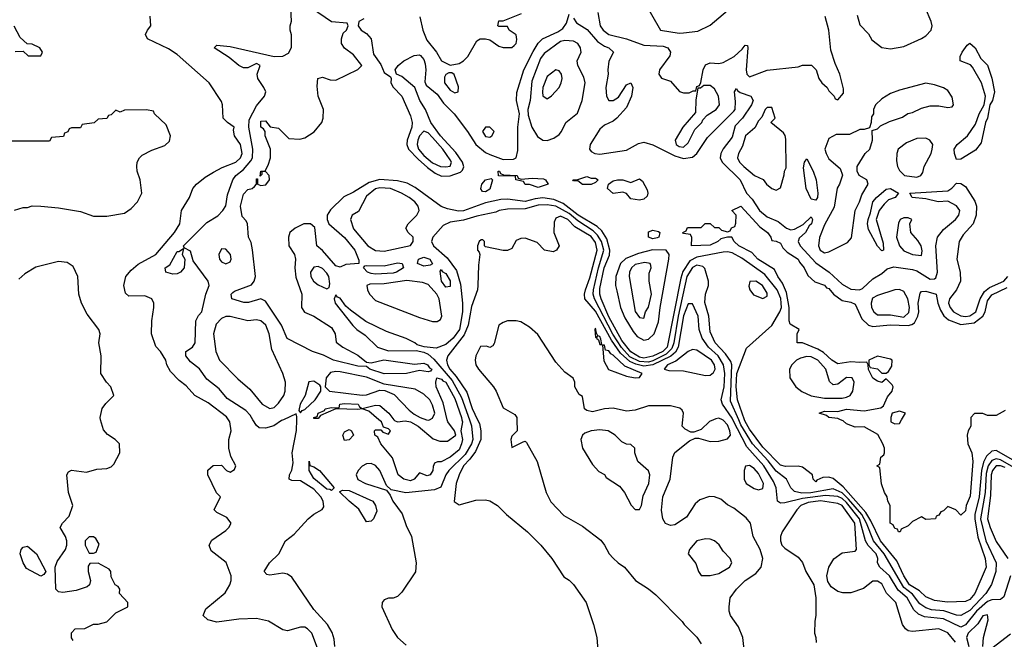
# Model space of a CAD drawing. Header units: inches. Extents: x 2380053 to 2584298, y 380219 to 546618.
# Tile 484 of 656: x 2483054 to 2487527, y 479002 to 481818. Entities that reach past the tile are written whole.
import ezdxf

# ---------------------------------------------------------------- set-up
doc = ezdxf.new("R2010")
doc.units = ezdxf.units.IN
doc.header["$MEASUREMENT"] = 0
doc.layers.add('C4487', color=7, linetype='Continuous')
doc.layers.add('C4488', color=7, linetype='Continuous')

msp = doc.modelspace()

# ---------------------------------------------------------------- linework, layer by layer
at = {"layer": 'C4487', "color": 2}
for points, elevation in [([(2483296.4, 478996.4), (2483289.1, 479009.1), (2483288.7, 479031.3), (2483306, 479050), (2483350, 479052), (2483388.9, 479071.1), (2483410, 479071.3), (2483450, 479082), (2483490, 479122), (2483546, 479150), (2483546, 479170), (2483508, 479210), (2483508.7, 479230), (2483502, 479242), (2483488, 479250), (2483470, 479286), (2483468, 479310), (2483460.4, 479320.4), (2483410, 479348), (2483372.7, 479347.3), (2483365.4, 479334.6), (2483364.7, 479310), (2483376, 479270), (2483370.7, 479249.3), (2483359.8, 479240.2), (2483310, 479224), (2483250, 479215.3), (2483230, 479218), (2483218, 479230), (2483215.3, 479330), (2483224.7, 479355.3), (2483262, 479410), (2483268.7, 479430), (2483268.7, 479450), (2483262, 479470), (2483238, 479510), (2483248, 479530), (2483278, 479562), (2483295.3, 479610), (2483275.3, 479670), (2483268.7, 479750), (2483276.4, 479763.6), (2483288.9, 479771.1), (2483358, 479762), (2483404.7, 479775.3), (2483450, 479778), (2483470, 479786), (2483482, 479798), (2483508.7, 479850), (2483508, 479890), (2483488, 479910), (2483453.2, 479933.2), (2483434, 479954), (2483421.7, 480000)], 38), ([(2484411.8, 478950), (2484381.2, 479030), (2484362, 479050), (2484350, 479057.2), (2484330, 479057.2), (2484270, 479041.2), (2484250, 479045.2), (2484184.7, 479084.7), (2484130, 479097.2), (2484050, 479094), (2483950, 479080.7), (2483908.7, 479090), (2483888, 479110), (2483899.3, 479140.7), (2483986.8, 479213.2), (2484009.2, 479250), (2484015.1, 479270), (2484014.5, 479290), (2483991.8, 479351.8), (2483923.7, 479403.7), (2483914, 479430), (2483926.8, 479453.2), (2483990, 479496), (2484004, 479510), (2484014, 479530), (2483995.5, 479555.5), (2483950, 479578), (2483938, 479590), (2483966, 479650), (2483948.4, 479668.4), (2483908.7, 479750), (2483909.1, 479770.9), (2483932.7, 479792.7), (2483970, 479794), (2483994, 479770), (2484010, 479762), (2484030, 479774), (2484035.3, 479790), (2484013.6, 479833.6), (2484004, 479870), (2484004, 479910), (2484014, 479950), (2484009.2, 479990), (2484002.1, 480000)], 34), ([(2484252.2, 480000), (2484243.8, 479996.2), (2484208.1, 479971.9), (2484170, 479960.9), (2484142.5, 479962.5), (2484130, 479973.2), (2484113.2, 480000)], 30), ([(2484486, 478970), (2484482.9, 479002.9), (2484473.6, 479033.6), (2484452.3, 479070), (2484390, 479138.4), (2484290, 479284.5), (2484270, 479298.7), (2484250, 479303), (2484190, 479293.2), (2484177.2, 479297.2), (2484164, 479310), (2484189.3, 479350), (2484231.6, 479390), (2484261.2, 479450), (2484300.5, 479479.5), (2484365.1, 479550), (2484390, 479570.3), (2484428.1, 479591.9), (2484435.8, 479604.2), (2484432.2, 479630), (2484421.4, 479650), (2484390, 479684.8), (2484330, 479722), (2484290, 479724), (2484278, 479730), (2484279.3, 479750), (2484290, 479771.3), (2484296.2, 479803.8), (2484291.9, 479850), (2484311.1, 479951.1), (2484313, 480000)], 30), ([(2485097.4, 480000), (2485107.1, 479972.9), (2485113.1, 479910), (2485107, 479890), (2485077.6, 479842.4), (2485004.2, 479770), (2484990.2, 479750), (2484966.5, 479693.5), (2484939, 479681), (2484808.2, 479668.2), (2484742, 479682), (2484720.9, 479700.9), (2484690, 479769), (2484670, 479792.7), (2484650, 479801.2), (2484630, 479799), (2484610, 479788.7), (2484591.3, 479770), (2484582.8, 479750), (2484590, 479728.2), (2484624.7, 479710), (2484719.8, 479679.8), (2484737.5, 479657.5), (2484748.5, 479630), (2484792, 479572), (2484810, 479519.1), (2484834, 479470), (2484854.9, 479350), (2484851.3, 479308.7), (2484790, 479217), (2484770, 479196.2), (2484750, 479189.6), (2484730, 479189.5), (2484710, 479180.9), (2484700.5, 479170), (2484698.4, 479150), (2484746.7, 479046.7), (2484770, 479010.6), (2484810, 478974.9)], 30), ([(2485063.1, 480000), (2485065.3, 479990), (2485057.3, 479950), (2485066, 479910), (2485060.7, 479890), (2485050, 479863.7), (2485010, 479829.7), (2484968.7, 479808.7), (2484951.3, 479808.7), (2484938, 479802), (2484932, 479788), (2484931.3, 479770), (2484918, 479750), (2484905.2, 479745.2), (2484870, 479758), (2484846, 479730), (2484830, 479722), (2484799, 479730), (2484773.2, 479750), (2484746.8, 479826.8), (2484694, 479890), (2484680.4, 479920.4), (2484668, 479930), (2484666, 479950), (2484670, 479954), (2484694, 479954), (2484703.6, 479943.6), (2484730, 479934), (2484738, 479950), (2484730, 479958), (2484706, 479966), (2484698, 479990), (2484686.1, 480000)], 26), ([(2484753.1, 480000), (2484756, 479996), (2484770, 479991), (2484805.1, 479994.9), (2484830, 479990.2), (2484863.8, 479970), (2484932.5, 479912.5), (2484963.1, 479903.1), (2484996.9, 479903.1), (2485035.3, 479930), (2485029.2, 479950), (2484998.4, 479990), (2484996, 480000)], 26), ([(2484902.4, 480000), (2484910, 479997.4), (2484915.7, 480000)], 30), ([(2485134.2, 480000), (2485142.6, 479982.6), (2485149.1, 479950), (2485148.1, 479910), (2485124.2, 479855.8), (2485099.6, 479820.4), (2485070.5, 479790), (2485050.8, 479750), (2485037.3, 479710), (2485027.7, 479627.7), (2485050, 479614), (2485125.6, 479634.4), (2485170, 479636), (2485190, 479631.3), (2485224.7, 479610), (2485264.7, 479570), (2485361, 479490), (2485421, 479430), (2485471, 479370), (2485525.4, 479285.4), (2485550, 479271.3), (2485570, 479251.3), (2485626.8, 479170), (2485661, 479070), (2485676, 479010), (2485682, 478930)], 34), ([(2485312.3, 480000), (2485314, 479950), (2485290, 479926), (2485284.7, 479910), (2485290, 479874), (2485340.4, 479899.6), (2485350, 479902), (2485356.9, 479896.9), (2485404.7, 479810), (2485446, 479670), (2485467.5, 479627.5), (2485525.5, 479565.5), (2485610, 479516), (2485693.2, 479453.2), (2485711, 479430), (2485731.3, 479390), (2485750, 479371.3), (2485772, 479350), (2485802, 479330), (2485852, 479270), (2485910, 479232), (2485943.6, 479203.6), (2486063.6, 479083.6), (2486072, 479070), (2486130, 479012), (2486150, 478982)], 38), ([(2486347.6, 478930), (2486338.7, 479010), (2486318.8, 479058.8), (2486282.9, 479110), (2486276.2, 479130), (2486276.2, 479150), (2486282, 479190), (2486310, 479230.8), (2486349.2, 479270), (2486398, 479302), (2486422.7, 479330), (2486429.4, 479370), (2486418, 479410), (2486386.6, 479470), (2486373.2, 479530), (2486354.8, 479554.8), (2486298.6, 479598.6), (2486270, 479614), (2486238.7, 479638.7), (2486210, 479649.5), (2486188.3, 479651.7), (2486144.1, 479635.9), (2486122.8, 479617.2), (2486083.4, 479556.6), (2486030, 479522.7), (2486010, 479519.3), (2485987.8, 479527.8), (2485976, 479550), (2485969.6, 479589.6), (2485976.2, 479650), (2486009.5, 479730), (2486020.9, 479830), (2486030, 479851.3), (2486096.5, 479903.5), (2486123.1, 479916.9), (2486136.9, 479916.9), (2486190, 479900.7), (2486230, 479903), (2486270, 479913.4), (2486282.9, 479930), (2486280.5, 479950), (2486270, 479976.2), (2486250, 479998.4), (2486246.2, 480000)], 38), ([(2486206.4, 480000), (2486188, 479992), (2486150, 479955.3), (2486116.9, 479943.1), (2486103.1, 479943.1), (2486076.5, 479956.5), (2486064, 479970), (2486066.5, 480000)], 38), ([(2487554.9, 479290), (2487524.5, 479195.5), (2487510, 479182.7), (2487470, 479181.5), (2487450, 479174.6), (2487401, 479130), (2487350, 479067.3), (2487330, 479056.9), (2487250, 479095.8), (2487164.2, 479104.2), (2487137.1, 479117.1), (2487116.4, 479136.4), (2487086, 479190), (2487045.2, 479225.2), (2487004.7, 479290), (2486960.7, 479330), (2486951.3, 479350), (2486952, 479370), (2486944.4, 479390), (2486908.6, 479428.6), (2486896.5, 479450), (2486868.5, 479550), (2486810, 479623.9), (2486790, 479641.9), (2486770, 479651.2), (2486715, 479655), (2486610, 479641.9), (2486530, 479622), (2486510, 479620.9), (2486497.2, 479630), (2486491, 479690), (2486479, 479719), (2486435, 479790), (2486356.6, 479876.6), (2486293.6, 480000)], 34), ([(2487570, 479783.6), (2487510, 479818.1), (2487490, 479822.6), (2487470, 479814.2), (2487453.7, 479790), (2487444.9, 479755.1), (2487439.5, 479670), (2487418.8, 479550), (2487442.7, 479450), (2487489.1, 479350), (2487488, 479310), (2487468.2, 479251.8), (2487443.2, 479210), (2487370, 479133.6), (2487330, 479109.8), (2487310, 479112), (2487252.1, 479132.1), (2487196.4, 479136.4), (2487170, 479144.5), (2487143.7, 479163.7), (2487110, 479207.8), (2487070, 479238), (2486981.4, 479390), (2486932.2, 479450), (2486900.5, 479530), (2486879, 479570), (2486819.6, 479639.6), (2486790, 479667.4), (2486750, 479686.3), (2486647.2, 479667.2), (2486606.6, 479666.6), (2486573.9, 479673.9), (2486556.9, 479690), (2486537.6, 479730), (2486490, 479766.2), (2486453.5, 479813.5), (2486382.9, 479890), (2486330, 479977.3), (2486320.1, 480000)], 30), ([(2487577, 479810), (2487490, 479859.8), (2487470, 479856.8), (2487445.2, 479834.8), (2487432.3, 479807.7), (2487422.7, 479770), (2487412.5, 479650), (2487393.4, 479570), (2487392.7, 479550), (2487406.6, 479466.6), (2487439.1, 479370), (2487444.2, 479330), (2487393.4, 479210), (2487370, 479183.6), (2487350, 479174.5), (2487268.4, 479171.6), (2487210, 479178.9), (2487170, 479195.1), (2487141.9, 479221.9), (2487096.4, 479250), (2487070.9, 479290), (2487038.5, 479358.5), (2486964, 479450), (2486921, 479541), (2486898.5, 479578.5), (2486794.8, 479694.8), (2486750, 479733), (2486730, 479739.6), (2486703, 479737), (2486675.3, 479724.7), (2486670, 479718), (2486658, 479730), (2486655.3, 479750), (2486610, 479784.5), (2486590, 479789.6), (2486533.3, 479786.7), (2486510, 479793.7), (2486430, 479874.8), (2486370, 479956.9), (2486350, 479992), (2486347.1, 480000)], 26), ([(2487374, 480000), (2487374, 479970), (2487362, 479950), (2487358, 479930), (2487361, 479890), (2487378.8, 479850), (2487384, 479810), (2487372.4, 479652.4), (2487353.4, 479610), (2487350, 479586), (2487330, 479566), (2487306, 479590), (2487270, 479606), (2487250, 479586), (2487238, 479582), (2487230, 479566), (2487218, 479562), (2487214, 479550), (2487170, 479546), (2487150, 479558), (2487110, 479538), (2487090, 479518), (2487058, 479502), (2487054, 479490), (2487046, 479490), (2487042, 479502), (2487030, 479506), (2487022, 479522), (2487008, 479530), (2487008, 479610), (2486998, 479630), (2486995.3, 479650), (2486982, 479670), (2486968.4, 479708.4), (2486962, 479782), (2486948, 479790), (2486962, 479798), (2486966, 479830), (2486979, 479841), (2486982, 479850), (2486982, 479870), (2486975.3, 479890), (2486952.7, 479932.7), (2486890, 479968), (2486850, 479966), (2486810, 479982), (2486794.8, 479994.8), (2486782.4, 480000)], 22), ([(2487011.2, 480000), (2487011.3, 479990), (2487030, 479980.7), (2487050, 479982.8), (2487060.2, 480000)], 22), ([(2487530, 479782.3), (2487510, 479791.2), (2487490, 479790.6), (2487473.7, 479770), (2487467.7, 479750), (2487464.6, 479655.4), (2487450.2, 479550), (2487462, 479510), (2487490, 479447.3), (2487542.4, 479370)], 34), ([(2487305.4, 478990), (2487270, 479031.5), (2487230, 479049.7), (2487110, 479038), (2487090, 479040.9), (2487077.2, 479050), (2487063.7, 479070), (2487034.5, 479170), (2486992.2, 479212.3), (2486970, 479254.5), (2486950, 479267), (2486930, 479266), (2486887.5, 479232.5), (2486830, 479213.2), (2486793.6, 479213.6), (2486770, 479219), (2486740.9, 479240.9), (2486725.2, 479265.2), (2486721.2, 479290), (2486729.3, 479330.7), (2486752.7, 479367.3), (2486790, 479394.8), (2486850, 479402.8), (2486856, 479410), (2486848.5, 479530), (2486790, 479609.7), (2486770, 479618.8), (2486691.5, 479631.5), (2486636.3, 479623.7), (2486602, 479610), (2486584.9, 479590), (2486517.3, 479490), (2486510.8, 479470), (2486510.8, 479450), (2486516, 479430), (2486530, 479416), (2486590, 479376), (2486610.6, 479350.6), (2486624.7, 479310), (2486661, 479250), (2486670.8, 479190.8), (2486671, 479110), (2486665.4, 479085.4), (2486664.7, 479030), (2486671.3, 479010), (2486671.6, 478988.4)], 38), ([(2487429.2, 478969.2), (2487432.3, 479010), (2487454, 479090), (2487450, 479113.2), (2487430, 479109), (2487407.1, 479072.9), (2487362.8, 479030), (2487354.3, 479010), (2487366.4, 478970)], 38), ([(2487554.9, 479025.1), (2487470, 478961.2)], 38)]:
    msp.add_lwpolyline(points, dxfattribs=dict(at, elevation=elevation))
for points, elevation in [([(2484530, 479905.2), (2484521.2, 479930), (2484530, 479944.7), (2484550, 479954.8), (2484562, 479950), (2484571, 479930), (2484550, 479909.2)], 26), ([(2485690, 479954), (2485650, 479949.5), (2485620.9, 479939.1), (2485610.8, 479930), (2485602.8, 479910), (2485610.7, 479870.7), (2485656, 479796), (2485685.4, 479765.4), (2485710.7, 479750.7), (2485718, 479738), (2485778, 479698), (2485801, 479670), (2485831.1, 479611.1), (2485850, 479592), (2485870, 479592), (2485879, 479610), (2485886.6, 479653.4), (2485912.7, 479710), (2485917.2, 479750), (2485910, 479768), (2485862, 479810), (2485848, 479850), (2485848, 479870), (2485830, 479888), (2485810, 479888.7), (2485790, 479899), (2485759, 479930), (2485728, 479950)], 42), ([(2484470, 479678), (2484463.1, 479683.1), (2484450, 479683.7), (2484390, 479733.2), (2484369.4, 479770), (2484368.7, 479811.3), (2484371.6, 479791.6), (2484390, 479786), (2484416, 479770), (2484482, 479690)], 26), ([(2486370, 479792.7), (2486350.9, 479789.1), (2486345.5, 479770), (2486344.9, 479730), (2486354.8, 479710), (2486390, 479687.7), (2486410, 479682), (2486430, 479686.8), (2486433, 479710), (2486410, 479755.6), (2486390, 479778.4)], 38), ([(2484630, 479535.3), (2484594.2, 479594.2), (2484550, 479629.2), (2484507.3, 479672.7), (2484520.2, 479679.8), (2484550, 479679.1), (2484658.8, 479630), (2484670.8, 479610), (2484676, 479584), (2484661, 479550), (2484650, 479539)], 26), ([(2483390, 479468), (2483370, 479468), (2483352, 479450), (2483352, 479430), (2483370, 479394), (2483390, 479394), (2483402, 479398), (2483414.6, 479434.6), (2483400.4, 479460.4)], 38), ([(2486170, 479459), (2486130, 479449), (2486096, 479410), (2486091.3, 479390), (2486126, 479346), (2486138, 479310), (2486150, 479292), (2486190, 479292), (2486230, 479301), (2486278, 479330), (2486288.7, 479350), (2486282, 479370), (2486250, 479402), (2486232.1, 479432.1), (2486210, 479449), (2486190, 479457.2)], 42), ([(2483150, 479288.7), (2483084.5, 479324.5), (2483069.6, 479349.6), (2483056, 479390), (2483061.2, 479410), (2483070, 479421), (2483090, 479424.7), (2483131, 479391), (2483172, 479310), (2483163.6, 479296.4)], 38)]:
    msp.add_lwpolyline(points, close=True, dxfattribs=dict(at, elevation=elevation))
at = {"layer": 'C4488', "color": 2}
for points, elevation in [([(2485890, 481902), (2485964.7, 481770), (2486050, 481757.1), (2486070, 481758), (2486134.2, 481765.8), (2486190, 481792), (2486270, 481858.8)], 34), ([(2484113.2, 480000), (2484100.4, 480020.4), (2484081.3, 480041.3), (2483997.1, 480097.1), (2483960.1, 480140.1), (2483904.6, 480184.6), (2483871, 480231), (2483830, 480263.7), (2483809, 480291), (2483808, 480310), (2483839, 480330), (2483851.8, 480350), (2483854.5, 480450), (2483866.2, 480473.8), (2483881.2, 480490), (2483899.5, 480570), (2483914, 480610), (2483909.6, 480630), (2483841.5, 480721.5), (2483830, 480766), (2483800.4, 480780.4), (2483798, 480790), (2483904.1, 480895.9), (2483954.2, 480925.8), (2483977.2, 480950), (2483990, 480972), (2483998.4, 481021.6), (2484021.6, 481090), (2484036.2, 481110), (2484070, 481137.6), (2484104.4, 481175.6), (2484111.2, 481190), (2484113.3, 481230), (2484094.6, 481330), (2484097, 481363), (2484130, 481425.5), (2484166.6, 481470), (2484172, 481490), (2484163.7, 481510), (2484136, 481550), (2484133.2, 481570), (2484146, 481610), (2484130, 481618), (2484090, 481599), (2484070, 481599), (2484050, 481609), (2484006, 481646), (2483938, 481690), (2483950, 481702), (2484010, 481696), (2484210, 481651), (2484250, 481651.3), (2484274.6, 481665.4), (2484288.9, 481691.1), (2484288.9, 481748.9), (2484282, 481770), (2484282, 481790), (2484288.4, 481811.6), (2484286, 481870)], 30), ([(2486347.1, 480000), (2486315, 480090), (2486309.3, 480149.3), (2486312.5, 480210), (2486355.1, 480324.9), (2486471.3, 480428.7), (2486507.6, 480490), (2486514, 480510), (2486513.6, 480530), (2486511, 480551), (2486495.7, 480590), (2486439.3, 480659.3), (2486334, 480734), (2486290, 480757.6), (2486270, 480763.5), (2486250, 480761.1), (2486130, 480738.2), (2486097.5, 480722.5), (2486067, 480673), (2486056.9, 480643.1), (2485994.8, 480330), (2485975.6, 480310), (2485930, 480288.8), (2485890, 480280.4), (2485870, 480283.6), (2485830, 480307.9), (2485790, 480359.2), (2485730, 480467.3), (2485695.7, 480550), (2485689.8, 480570), (2485690, 480596), (2485708.5, 480690), (2485732.6, 480747.4), (2485735, 480770), (2485721.3, 480821.3), (2485698, 480858), (2485677.6, 480877.6), (2485591.1, 480930), (2485522.2, 480982.2), (2485480.5, 481000.5), (2485430, 481007.7), (2485396, 481004), (2485350, 480991.6), (2485270, 481002.5), (2485239.1, 481000.9), (2485170, 480985.8), (2485070.8, 480949.2), (2485047.5, 480947.5), (2484997.6, 480957.6), (2484969.2, 480969.2), (2484850, 481055.1), (2484814.5, 481074.5), (2484770, 481086), (2484690, 481091.7), (2484641.5, 481078.5), (2484570, 481033.6), (2484526.9, 481013.1), (2484465.8, 480954.2), (2484450.7, 480930), (2484450.7, 480910), (2484458.8, 480890), (2484530, 480827.7), (2484577, 480770), (2484594.8, 480725.2), (2484594, 480710), (2484534.9, 480705.1), (2484510, 480693.2), (2484490, 480699.3), (2484430, 480769.3), (2484404, 480790), (2484394, 480874), (2484375.3, 480890), (2484344.7, 480890), (2484304.7, 480870), (2484281, 480850), (2484274.8, 480830), (2484276, 480790), (2484302.8, 480750), (2484306.8, 480730), (2484303.8, 480690), (2484307.7, 480647.7), (2484336, 480570), (2484334.8, 480510), (2484348, 480488), (2484390.4, 480470.4), (2484470, 480418.8), (2484486.8, 480390), (2484491.6, 480351.6), (2484522, 480330), (2484590, 480293.4), (2484630, 480261), (2484650, 480259.1), (2484708.6, 480271.4), (2484847.2, 480252.8), (2484890, 480256.5), (2484906.8, 480250), (2484915.3, 480235.3), (2484926, 480230), (2484919.8, 480220.2), (2484910, 480217.2), (2484870, 480224), (2484810.4, 480209.6), (2484710, 480207.8), (2484644, 480230), (2484630, 480241.2), (2484590, 480244), (2484479, 480270), (2484433.9, 480293.9), (2484383.7, 480310), (2484269.7, 480369.7), (2484243.6, 480430), (2484170, 480538), (2484150, 480549.4), (2484092.9, 480532.9), (2484072.7, 480532.7), (2484018, 480550), (2484015.3, 480570), (2484022, 480578), (2484030, 480584.7), (2484107, 480613), (2484119.3, 480630), (2484124.5, 480650), (2484112.1, 480772.1), (2484105.6, 480805.6), (2484094, 480830), (2484088.7, 480890), (2484083.1, 480903.1), (2484064.1, 480924.1), (2484057, 480970), (2484070, 481024.7), (2484090, 481046), (2484109.3, 481050.7), (2484120.2, 481059.8), (2484129, 481071), (2484130, 481094), (2484134, 481094), (2484134, 481070), (2484150, 481064.7), (2484172.1, 481067.9), (2484188.7, 481090), (2484188, 481110), (2484170, 481128), (2484154, 481126), (2484154, 481114), (2484146, 481106), (2484149, 481130), (2484168.7, 481131.3), (2484183.1, 481156.9), (2484194, 481190), (2484194, 481230), (2484169.4, 481290), (2484169.2, 481309.2), (2484162, 481322), (2484149.4, 481330), (2484150, 481356), (2484170, 481358), (2484191.1, 481331.1), (2484230, 481324.9), (2484277.3, 481277.3), (2484326, 481274), (2484350, 481281), (2484391.7, 481308.3), (2484426.6, 481350), (2484433.2, 481370), (2484434, 481410), (2484409.7, 481469.7), (2484405.1, 481514.9), (2484409, 481551), (2484430, 481556), (2484464, 481544), (2484490, 481542.8), (2484590, 481592), (2484608, 481610), (2484570, 481658), (2484530, 481688.7), (2484515.3, 481710), (2484515.3, 481730), (2484524, 481756), (2484538, 481770), (2484546, 481790), (2484542, 481802), (2484470, 481808), (2484379, 481870)], 26), ([(2486858, 481838), (2486870, 481794), (2486910, 481754), (2486925.4, 481725.4), (2486970, 481691.3), (2487010, 481684.7), (2487070, 481696), (2487150, 481732), (2487170, 481744.7), (2487194, 481770), (2487199, 481790), (2487194, 481810), (2487168.7, 481870)], 30), ([(2484002.1, 480000), (2483992.9, 480012.9), (2483910, 480077.2), (2483849.4, 480109.4), (2483810, 480154), (2483778.6, 480178.6), (2483739, 480219), (2483722, 480250), (2483717.2, 480270), (2483693.2, 480310), (2483672.5, 480332.5), (2483653.2, 480390), (2483654, 480450), (2483664, 480510), (2483664, 480530), (2483654, 480550), (2483622.7, 480562.7), (2483550, 480561.2), (2483535.1, 480575.1), (2483526.6, 480610), (2483536, 480650), (2483560.8, 480679.2), (2483592.6, 480707.4), (2483672.7, 480750), (2483757.6, 480850), (2483780.9, 480890), (2483789.5, 480950.5), (2483825.2, 481010), (2483841.2, 481050), (2483857.2, 481070), (2483897.2, 481102.8), (2483934.9, 481125.1), (2483974, 481146), (2484036.2, 481170), (2484057.7, 481190), (2484063.9, 481210), (2484056.4, 481250), (2484029.3, 481290), (2484024.7, 481315.3), (2484028, 481330), (2483998, 481350), (2483978, 481370), (2483975.3, 481430), (2483970, 481446), (2483914, 481530), (2483770, 481659.3), (2483730, 481685.2), (2483635.3, 481730), (2483626, 481750), (2483634, 481770), (2483649, 481790), (2483646, 481834)], 34), ([(2484618, 481822), (2484594, 481810), (2484592, 481790), (2484604.7, 481770), (2484630, 481754.8), (2484650.4, 481730.4), (2484661.3, 481661.3), (2484694.6, 481614.6), (2484710, 481578), (2484738, 481558), (2484742, 481550), (2484740.7, 481530), (2484750, 481511.3), (2484790.3, 481470.3), (2484830, 481380.7), (2484837.4, 481350), (2484835.6, 481330), (2484814.3, 481270), (2484812.6, 481250), (2484820.3, 481230), (2484863.4, 481183.4), (2484906.1, 481146), (2484940.7, 481120.7), (2484970, 481107.3), (2485010, 481108), (2485055.8, 481124.2), (2485066.2, 481133.8), (2485071.5, 481148.5), (2485065.8, 481170), (2485034.5, 481214.5), (2484965.8, 481290), (2484922, 481350), (2484897.6, 481410), (2484872.2, 481450), (2484849.6, 481509.6), (2484790, 481559), (2484766, 481570), (2484759, 481590), (2484774, 481610), (2484799, 481630), (2484845.4, 481654.6), (2484870, 481658.4), (2484874.9, 481654.9), (2484890, 481637.3), (2484896.3, 481616.3), (2484898.9, 481590), (2484894.6, 481534.6), (2484900.3, 481520.3), (2484950, 481479.5), (2484978.7, 481438.7), (2485027, 481390), (2485087.6, 481310), (2485126, 481250), (2485170, 481214.6), (2485190, 481205.7), (2485250, 481182.7), (2485296.6, 481183.4), (2485309.6, 481190.4), (2485316.4, 481223.6), (2485317.2, 481330), (2485324.2, 481390), (2485311.5, 481450), (2485313.1, 481486.9), (2485344.2, 481590), (2485386.2, 481673.8), (2485410, 481710.6), (2485429.7, 481730.2), (2485498, 481762), (2485522, 481778), (2485538, 481802), (2485550, 481842)], 26), ([(2484871.5, 481830), (2484885.3, 481770), (2484904, 481724), (2484947.7, 481670), (2484970, 481631.3), (2485010, 481611.3), (2485050, 481618.8), (2485070, 481630.8), (2485089.2, 481650), (2485130, 481722), (2485146, 481730), (2485170, 481731.3), (2485190, 481726), (2485230, 481698), (2485250, 481691.3), (2485290, 481691.3), (2485300.2, 481699.8), (2485308.7, 481710), (2485312.9, 481727.1), (2485308.9, 481748.9), (2485278, 481770), (2485270, 481786), (2485230, 481786), (2485226, 481790), (2485230, 481812), (2485250, 481812), (2485333.6, 481846.4)], 30), ([(2485570, 481824.7), (2485582.8, 481802.8), (2485632.3, 481772.3), (2485679.1, 481719.1), (2485710, 481697.6), (2485731, 481690), (2485752, 481670), (2485730.5, 481629.5), (2485725.5, 481590), (2485727.7, 481570), (2485716.4, 481510), (2485719.3, 481470), (2485730, 481450.8), (2485750, 481450.7), (2485774, 481466), (2485810, 481521), (2485830, 481531.3), (2485838.8, 481510), (2485833, 481470), (2485810, 481419), (2485767.3, 481370), (2485750, 481357), (2485710, 481338.4), (2485690, 481320.7), (2485645.7, 481250), (2485642.6, 481230), (2485650, 481218), (2485666, 481210), (2485690, 481206.9), (2485810, 481224.9), (2485864.6, 481255.4), (2485890, 481260.7), (2485930, 481249.1), (2486030, 481198.9), (2486070, 481186.7), (2486110, 481192.6), (2486130, 481210.3), (2486178, 481282), (2486298.7, 481401.3), (2486304.2, 481410), (2486306.3, 481446.3), (2486301.2, 481490), (2486310, 481504.7), (2486315.2, 481495.2), (2486327.5, 481487.5), (2486374.8, 481470), (2486386, 481450), (2486378.9, 481430), (2486337, 481370), (2486304.1, 481335.9), (2486290, 481284.5), (2486249.2, 481230.8), (2486238.7, 481210), (2486236.5, 481190), (2486245.7, 481170), (2486327.6, 481090), (2486356, 481030), (2486381.5, 481001.5), (2486415.3, 480950), (2486450, 480921.1), (2486499.9, 480899.9), (2486537.3, 480870), (2486557.2, 480862.8), (2486574.2, 480865.8), (2486612.5, 480887.5), (2486650, 480922), (2486654.8, 480910), (2486650.4, 480890), (2486639.8, 480880.2), (2486624, 480850), (2486594.9, 480825.1), (2486590.4, 480810), (2486598.7, 480790), (2486670, 480712.6), (2486731, 480671), (2486790, 480616), (2486830, 480593.4), (2486869.6, 480590.4), (2486883.3, 480596.7), (2486930, 480640.4), (2486970, 480663.7), (2486994.7, 480685.2), (2487025.3, 480694.7), (2487110, 480683.2), (2487130, 480676.5), (2487190, 480638), (2487210, 480640.3), (2487215, 480645), (2487223.5, 480670), (2487216.4, 480790), (2487224, 480830), (2487250, 480863.7), (2487305.6, 480910), (2487319.6, 480930), (2487324.2, 480950), (2487310, 480971.8), (2487270, 480992.3), (2487226, 480990), (2487170, 481002.9), (2487108, 481010), (2487098, 481030), (2487270, 481040.4), (2487288.2, 481051.8), (2487310, 481074.8), (2487330, 481073.4), (2487350, 481059.1), (2487392.8, 480992.7), (2487400.4, 480970), (2487398.7, 480930), (2487385.7, 480890), (2487339.7, 480840.3), (2487321.1, 480810), (2487310.4, 480730), (2487326.7, 480670), (2487327.2, 480630), (2487310.2, 480589.8), (2487277.8, 480550), (2487272.8, 480530), (2487280.2, 480510), (2487295.3, 480490), (2487330, 480471.5), (2487350, 480469.3), (2487370, 480471.4), (2487397.8, 480490), (2487417.3, 480550), (2487437.2, 480582.8), (2487459.7, 480600.3), (2487524.2, 480630), (2487543.5, 480650)], 26), ([(2485680.7, 481850), (2485690.5, 481790), (2485703.8, 481770), (2485731, 481750), (2485810.3, 481730.3), (2485890, 481702.4), (2485977, 481697), (2485998.8, 481690), (2486010.8, 481670), (2486007.1, 481652.9), (2485961, 481590), (2485958, 481570), (2485970, 481552), (2486010, 481538), (2486051, 481491), (2486070, 481484.7), (2486094.6, 481485.4), (2486114, 481494), (2486126, 481494), (2486130, 481514), (2486142, 481518), (2486148, 481532), (2486159, 481590), (2486170, 481612), (2486190, 481621), (2486230, 481618), (2486250, 481623), (2486299, 481650), (2486336.5, 481683.5), (2486350, 481702), (2486359.6, 481699.6), (2486362, 481690), (2486353.4, 481590), (2486357.3, 481570), (2486370, 481557.3), (2486450, 481588), (2486590, 481604), (2486610, 481610.8), (2486650.7, 481610.7), (2486672, 481590), (2486684.7, 481550), (2486698, 481530), (2486722, 481510), (2486730, 481494), (2486754, 481470), (2486758, 481458), (2486770, 481454), (2486796.4, 481483.6), (2486796.4, 481503.6), (2486779, 481570), (2486758, 481618), (2486739, 481679), (2486729, 481770), (2486712.5, 481832.5)], 30), ([(2483032.7, 481672.7), (2483070, 481674), (2483092.7, 481652.7), (2483150, 481654), (2483158, 481670), (2483146, 481690), (2483110, 481706), (2483087.3, 481707.3), (2483056.4, 481736.4), (2483028.4, 481788.4)], 38), ([(2483030, 480952), (2483070, 480964.7), (2483090, 480964.7), (2483110, 480971.3), (2483150, 480971), (2483230, 480962.8), (2483330, 480946), (2483390, 480924.7), (2483450, 480924.7), (2483530, 480938), (2483560.2, 480959.8), (2483588.7, 480990), (2483608.7, 481030), (2483602, 481090), (2483588, 481130), (2483586, 481150), (2483588, 481170), (2483598, 481190), (2483610, 481202), (2483654.6, 481225.4), (2483714, 481246), (2483734, 481266), (2483739.3, 481290), (2483719.3, 481339.3), (2483666, 481390), (2483662, 481402), (2483630, 481408), (2483530, 481406), (2483510, 481398), (2483490, 481406), (2483470, 481386), (2483458, 481382), (2483450, 481368), (2483410, 481366), (2483391.6, 481348.4), (2483338, 481342), (2483330, 481326), (2483290, 481326), (2483278, 481322), (2483272.7, 481307.3), (2483258, 481302), (2483252.7, 481287.3), (2483198, 481282), (2483190, 481266), (2483010, 481266)], 38), ([(2486320.1, 480000), (2486283.7, 480083.7), (2486288.9, 480248.9), (2486284.5, 480264.5), (2486259.9, 480299.9), (2486213, 480350), (2486190, 480399), (2486184.4, 480470), (2486166.7, 480533.3), (2486169.7, 480570), (2486182.6, 480610), (2486182.6, 480630), (2486167, 480687), (2486156.8, 480696.8), (2486130, 480701.5), (2486110, 480692), (2486084.3, 480650), (2486045.5, 480470), (2486025.5, 480350), (2486016.3, 480323.7), (2485990, 480297.3), (2485930, 480268), (2485910, 480262.1), (2485870, 480264.1), (2485826.1, 480286.1), (2485787.4, 480327.4), (2485749.2, 480389.2), (2485664.6, 480550), (2485658.6, 480570), (2485660.2, 480590), (2485682.6, 480690), (2485707.9, 480770), (2485697.6, 480810), (2485678.8, 480838.8), (2485658.9, 480858.9), (2485590, 480904.1), (2485550, 480936.4), (2485490, 480969.8), (2485450, 480976.2), (2485410, 480974.4), (2485350, 480958.8), (2485270, 480956.9), (2485232, 480950), (2485217.5, 480942.5), (2485130, 480924.7), (2485070, 480906.3), (2485010, 480898), (2484977.3, 480882.7), (2484931.3, 480830), (2484924.7, 480810), (2484934, 480790), (2484995.8, 480735.8), (2485037.7, 480677.7), (2485055.9, 480615.9), (2485065.8, 480530), (2485065.4, 480490), (2485051.8, 480410), (2485023.2, 480370), (2484990, 480341.8), (2484945.7, 480325.7), (2484890.9, 480330.9), (2484859.5, 480339.5), (2484849, 480350), (2484810, 480369.3), (2484720.9, 480400.9), (2484627, 480447), (2484557.5, 480497.5), (2484536.3, 480516.3), (2484510, 480552.7), (2484497.2, 480557.2), (2484490, 480568), (2484482.8, 480550), (2484487.7, 480530), (2484567.5, 480427.5), (2484584.9, 480410), (2484623.8, 480383.8), (2484679.1, 480330), (2484730, 480313.7), (2484854.8, 480314.8), (2484890, 480307.4), (2484910, 480298.4), (2484935.8, 480275.8), (2485018.2, 480178.2), (2485061.3, 480101.3), (2485097.4, 480000)], 30), ([(2486782.4, 480000), (2486770, 480005.2), (2486730, 480009.5), (2486718.6, 480018.6), (2486686, 480030), (2486710, 480038.8), (2486770, 480037.3), (2486810, 480047.7), (2486890, 480040.5), (2486966.3, 480053.7), (2486977.5, 480062.5), (2486996.5, 480103.5), (2487018, 480130), (2487022, 480150), (2487018, 480158), (2486990, 480186), (2486970, 480169), (2486950, 480175.3), (2486930, 480189.3), (2486910, 480228), (2486909, 480249), (2486902, 480262), (2486870, 480259.3), (2486830, 480262.9), (2486770, 480254.5), (2486743.7, 480270), (2486705.3, 480305.3), (2486679.7, 480319.8), (2486610, 480348.7), (2486586, 480350), (2486586, 480390), (2486595.3, 480410), (2486554.6, 480434.6), (2486549.1, 480449.1), (2486549.8, 480510), (2486537.8, 480577.8), (2486519.8, 480619.8), (2486498, 480650), (2486482.9, 480682.9), (2486407, 480730), (2486379.3, 480759.3), (2486321.2, 480790), (2486299, 480810), (2486288.9, 480828.9), (2486270, 480829.2), (2486238.8, 480821.2), (2486226, 480810), (2486190, 480793.2), (2486106, 480790), (2486107.3, 480827.3), (2486102, 480842), (2486070, 480846), (2486066, 480850), (2486082, 480858), (2486087.3, 480872.7), (2486150, 480874), (2486168.4, 480891.6), (2486190, 480892), (2486210, 480874), (2486230, 480874), (2486242, 480862), (2486270, 480854), (2486282, 480858), (2486288, 480872), (2486302, 480878), (2486307.3, 480892.7), (2486308, 480930), (2486288.7, 480951.3), (2486330, 480970.8), (2486416.2, 480876.2), (2486450.8, 480850), (2486466, 480830), (2486470, 480814), (2486490, 480812), (2486510, 480802), (2486520.7, 480780.7), (2486540.7, 480760.7), (2486590.6, 480730), (2486596.3, 480716.3), (2486618, 480690), (2486634.8, 480654.8), (2486666, 480626), (2486710, 480611), (2486719.6, 480599.6), (2486730, 480596), (2486750.5, 480570.5), (2486790, 480542), (2486830, 480534), (2486850, 480524.7), (2486879.1, 480459.1), (2486910.3, 480430.3), (2486930, 480423.1), (2487008.4, 480431.5), (2487090, 480428.5), (2487107.2, 480432.8), (2487119.1, 480440.9), (2487134.5, 480470), (2487138.7, 480490), (2487135.1, 480530), (2487144.9, 480575.1), (2487150, 480582.8), (2487170, 480584), (2487218, 480570), (2487225.5, 480530), (2487237.4, 480497.4), (2487252.4, 480472.4), (2487273.3, 480453.3), (2487330, 480433), (2487390, 480440.8), (2487429.8, 480470.2), (2487440.4, 480490), (2487450, 480540.7), (2487470, 480566.7), (2487539.7, 480600.3)], 22), ([(2486293.6, 480000), (2486290, 480007.1), (2486247.3, 480070), (2486240.7, 480090), (2486253.8, 480150), (2486256.8, 480210), (2486250.7, 480250), (2486226.8, 480290), (2486183.1, 480330), (2486154.2, 480370), (2486140.9, 480410), (2486136.4, 480470), (2486110, 480526), (2486090, 480526), (2486070, 480472.3), (2486045.3, 480330), (2486032.5, 480307.5), (2486011.4, 480288.6), (2485930, 480249.1), (2485890, 480242.7), (2485852.3, 480252.3), (2485825.1, 480265.1), (2485783, 480303), (2485741.7, 480361.7), (2485670, 480493.1), (2485621.3, 480550), (2485619.7, 480570), (2485624.7, 480590), (2485644.7, 480644.7), (2485678, 480770), (2485670, 480805.1), (2485650, 480831.8), (2485576.4, 480876.4), (2485544.2, 480910), (2485510, 480924.2), (2485490, 480916), (2485482, 480898), (2485480.7, 480850), (2485504.7, 480790), (2485492, 480770), (2485477.3, 480762.7), (2485438, 480770), (2485404.5, 480804.5), (2485350, 480825.2), (2485330, 480824), (2485310, 480814), (2485290, 480778), (2485270, 480768.7), (2485250, 480768.7), (2485170, 480786), (2485166, 480790), (2485166, 480810), (2485158, 480818), (2485150, 480818), (2485142, 480810), (2485134, 480790), (2485134, 480770), (2485142, 480762), (2485144.7, 480750), (2485138, 480702), (2485135.5, 480610), (2485133, 480590), (2485105.8, 480514.2), (2485091.5, 480430), (2485073.6, 480386.4), (2484999.3, 480290), (2484992.2, 480270), (2484996.9, 480250), (2485008.3, 480230), (2485037, 480197), (2485084.7, 480124.7), (2485110, 480050.6), (2485134.2, 480000)], 34), ([(2483421.7, 480000), (2483419, 480010), (2483429.1, 480050.9), (2483445.6, 480074.4), (2483482, 480110), (2483468.7, 480150), (2483448.7, 480170), (2483422, 480210), (2483424, 480290), (2483414, 480350), (2483419, 480390), (2483414, 480410), (2483360.2, 480480.2), (2483335.3, 480530), (2483322, 480570), (2483318, 480650), (2483296.5, 480696.5), (2483270, 480714), (2483230, 480719), (2483127.1, 480692.9), (2483076.9, 480663.1), (2483050, 480638)], 38), ([(2486066.5, 480000), (2486069, 480030), (2486064, 480044), (2486052.5, 480052.5), (2486010, 480062.7), (2485910, 480062.7), (2485850, 480044), (2485810, 480039.3), (2485750, 480052.7), (2485710, 480049.3), (2485655.5, 480035.5), (2485630, 480041.2), (2485619, 480050), (2485610, 480106), (2485595.3, 480115.3), (2485575.3, 480150), (2485575.3, 480170), (2485568.9, 480188.9), (2485530, 480215.3), (2485490, 480261.2), (2485407.5, 480387.5), (2485370, 480421.2), (2485330, 480444), (2485310, 480449), (2485270, 480448.7), (2485250, 480442), (2485231.1, 480428.9), (2485210, 480346), (2485203.6, 480336.4), (2485190, 480328.7), (2485174, 480334), (2485147.7, 480332.3), (2485126, 480290), (2485122.8, 480270), (2485126.8, 480250), (2485138.8, 480230), (2485206, 480150), (2485218, 480130), (2485250, 480054), (2485303.6, 480023.6), (2485312, 480010), (2485312.3, 480000)], 38), ([(2484915.7, 480000), (2484930, 480006.4), (2484939.7, 480030), (2484930, 480066.6), (2484916.4, 480090), (2484890, 480115.8), (2484850, 480138.9), (2484710, 480161.6), (2484630, 480193.3), (2484510, 480218), (2484490, 480219.7), (2484465.7, 480214.3), (2484446, 480190), (2484442, 480150), (2484462, 480130), (2484610, 480111.3), (2484630, 480112.7), (2484690, 480134.9), (2484713, 480133), (2484754.9, 480114.9), (2484822.8, 480042.8), (2484845.3, 480025.3), (2484873, 480010), (2484902.4, 480000)], 30), ([(2484996, 480000), (2484977.4, 480077.4), (2484945.2, 480150), (2484944, 480170), (2484949, 480191), (2484970, 480184.9), (2484976.3, 480176.3), (2484990.2, 480170), (2485030, 480097.1), (2485060.9, 480010), (2485063.1, 480000)], 26), ([(2484686.1, 480000), (2484639.3, 480039.3), (2484610, 480049), (2484590, 480046), (2484490.7, 480049.3), (2484420.7, 480019.3), (2484410, 480006), (2484390, 480006), (2484389.5, 480010), (2484405.2, 480014.8), (2484409.4, 480030), (2484438, 480042), (2484442, 480050), (2484470, 480056), (2484506, 480054), (2484508, 480070), (2484530, 480074.4), (2484591.3, 480070), (2484598, 480058), (2484610, 480051.3), (2484670, 480066), (2484690, 480064.7), (2484731.3, 480030), (2484753.1, 480000)], 26), ([(2484313, 480000), (2484313.6, 480013.6), (2484310, 480026), (2484252.2, 480000)], 30), ([(2487060.2, 480000), (2487078, 480030), (2487050, 480039.3), (2487018, 480030), (2487011, 480010), (2487011.2, 480000)], 22), ([(2487530, 480042), (2487490, 480019), (2487450, 480019), (2487430, 480028.7), (2487392, 480028), (2487374, 480010), (2487374, 480000)], 22), ([(2486246.2, 480000), (2486230, 480006.6), (2486215.9, 480004.1), (2486206.4, 480000)], 38)]:
    msp.add_lwpolyline(points, dxfattribs=dict(at, elevation=elevation))
for points, elevation in [([(2485530, 481723.7), (2485510, 481718), (2485436.5, 481663.5), (2485419.5, 481640.5), (2485381.2, 481538.8), (2485373.4, 481450), (2485362.4, 481410), (2485363.9, 481383.9), (2485380.9, 481330), (2485406.2, 481286.2), (2485430, 481270.3), (2485450, 481269.1), (2485480.8, 481279.2), (2485504.1, 481295.9), (2485515.6, 481310), (2485534.5, 481350), (2485587.7, 481392.3), (2485609.6, 481450.4), (2485623, 481530), (2485616, 481556), (2485589.6, 481610), (2485587, 481630), (2485604, 481670), (2485603.1, 481676.9), (2485601.2, 481690), (2485590, 481708.7), (2485570, 481719.3)], 26), ([(2487310, 481182), (2487300.7, 481210), (2487299.5, 481230), (2487312.3, 481250), (2487359.5, 481290), (2487396.6, 481343.4), (2487413.2, 481390), (2487435.3, 481430), (2487440.2, 481459.8), (2487440.9, 481470), (2487422.7, 481530), (2487382, 481602), (2487372.9, 481612.9), (2487326, 481630), (2487326, 481650), (2487335.3, 481670), (2487358, 481702), (2487370, 481711.3), (2487394.8, 481690), (2487420.5, 481640.5), (2487450.3, 481610.3), (2487470, 481552), (2487482, 481490), (2487473, 481450), (2487461, 481430), (2487450.4, 481370), (2487440.7, 481350), (2487421.4, 481258.6), (2487395.5, 481224.5), (2487330, 481184)], 26), ([(2485490, 481589), (2485450, 481559), (2485430.8, 481510), (2485428.6, 481488.6), (2485431, 481471), (2485450, 481458), (2485470, 481471.3), (2485504, 481510), (2485514, 481530), (2485519, 481550), (2485516, 481570), (2485504.7, 481584.7)], 30), ([(2485016.4, 481576.4), (2485003.6, 481576.4), (2484990, 481568), (2484983.5, 481556.5), (2484984, 481530), (2485010, 481498), (2485030, 481484.7), (2485046, 481490), (2485047.3, 481512.7), (2485028.4, 481568.4)], 30), ([(2486190, 481519), (2486162, 481518), (2486146, 481506), (2486134, 481506), (2486126, 481454), (2486124.7, 481395.3), (2486066.8, 481330), (2486031, 481270), (2486036, 481250), (2486050, 481240.7), (2486070, 481238.8), (2486090, 481258), (2486121.6, 481318.4), (2486153.2, 481350), (2486158, 481362), (2486176.5, 481383.5), (2486217.2, 481410), (2486232.7, 481430), (2486229.2, 481470), (2486210, 481504)], 30), ([(2487170, 481528.7), (2487050, 481498), (2487010, 481482), (2486970, 481458), (2486942, 481430), (2486932, 481410), (2486932, 481390), (2486923.6, 481376.4), (2486922, 481350), (2486914, 481326), (2486890, 481318), (2486870, 481318), (2486823.6, 481296.4), (2486763.6, 481296.4), (2486730, 481278), (2486711.3, 481230), (2486718, 481210), (2486730, 481184.7), (2486781, 481141), (2486791.3, 481111.3), (2486778.8, 481070), (2486768.1, 481051.9), (2486753.7, 480966.3), (2486710, 480886), (2486687.9, 480827.9), (2486682.8, 480790), (2486690.7, 480770.7), (2486710, 480758.8), (2486730, 480762.8), (2486815.1, 480804.9), (2486833.1, 480826.9), (2486849.6, 480950.4), (2486869.4, 480990), (2486878.9, 481021.1), (2486909, 481070), (2486902, 481090), (2486868, 481110), (2486858, 481130), (2486858, 481150), (2486895.3, 481210), (2486915.3, 481230), (2486928, 481270), (2486926, 481314), (2486950, 481322), (2486964, 481336), (2487005.2, 481354.8), (2487064.7, 481375.3), (2487089.3, 481390.7), (2487110, 481396), (2487150, 481416), (2487190, 481426), (2487230, 481426), (2487270, 481418), (2487290, 481422), (2487295.3, 481430), (2487290, 481466), (2487270, 481495.3), (2487250, 481508.7), (2487210, 481522)], 30), ([(2486450, 481419), (2486441, 481410), (2486426, 481374), (2486410, 481358), (2486393.4, 481326.6), (2486350.6, 481289.4), (2486337.1, 481242.9), (2486318.8, 481210), (2486314.8, 481190), (2486324, 481170), (2486342.8, 481150), (2486391.3, 481110), (2486430.8, 481090.8), (2486446, 481070), (2486470, 481051.3), (2486490, 481042.8), (2486510, 481054), (2486527.3, 481112.7), (2486528, 481130), (2486535.3, 481144.7), (2486534.8, 481274.8), (2486532, 481292), (2486523.2, 481303.2), (2486466, 481350), (2486486, 481370), (2486470, 481418)], 30), ([(2485190, 481328.7), (2485170, 481328.7), (2485156, 481310), (2485170, 481287.3), (2485190, 481284), (2485199, 481290), (2485208.7, 481310)], 30), ([(2484890, 481311.8), (2484870, 481289.3), (2484862.8, 481270), (2484858.9, 481250), (2484865.3, 481230), (2484890, 481200.3), (2484930, 481167.7), (2484966, 481150), (2484990, 481148.9), (2485010, 481151.3), (2485016.2, 481170), (2485010, 481181.2), (2484975.6, 481230), (2484930, 481283), (2484910, 481303.6)], 30), ([(2487170, 481279), (2487130, 481277.2), (2487082.5, 481257.5), (2487044.7, 481230), (2487038, 481210), (2487036.9, 481176.9), (2487041, 481150), (2487050, 481132), (2487074, 481110), (2487130, 481102.8), (2487148, 481110), (2487156.5, 481123.5), (2487162, 481150), (2487194, 481210), (2487199, 481230), (2487202, 481250), (2487188, 481270)], 30), ([(2486670, 480997.2), (2486650, 481002.7), (2486626, 481050), (2486614.8, 481145.2), (2486619, 481170), (2486630, 481184.7), (2486658, 481130), (2486671.6, 481090), (2486680.4, 481030), (2486678, 481010)], 26), ([(2485170, 481036), (2485156.4, 481036.4), (2485149.3, 481049.3), (2485154, 481070), (2485169.5, 481090.5), (2485196, 481096), (2485202, 481090), (2485190, 481047)], 22), ([(2485332.7, 481092.7), (2485382.7, 481097.3), (2485434, 481094), (2485442, 481090), (2485454, 481070), (2485450, 481068.7), (2485410, 481055.3), (2485370, 481068.7), (2485350, 481068.7), (2485342, 481082), (2485308, 481090), (2485306, 481106), (2485228.4, 481108.4), (2485228, 481130), (2485234, 481130), (2485238, 481118), (2485252, 481112), (2485314, 481110), (2485318, 481098)], 22), ([(2485650, 481098), (2485670, 481098), (2485682, 481090), (2485670, 481078), (2485650, 481068.7), (2485610, 481068.7), (2485590, 481086), (2485570, 481086), (2485566, 481090), (2485590, 481092), (2485630, 481104.7)], 22), ([(2484690, 481054.2), (2484670, 481049.5), (2484630, 481015.1), (2484593.4, 480946.6), (2484564.7, 480930), (2484556, 480910), (2484570, 480866.8), (2484634.8, 480790), (2484670, 480768.5), (2484710, 480765.5), (2484829.1, 480790.9), (2484842, 480810), (2484842, 480830), (2484818, 480850), (2484808.7, 480870), (2484818, 480890), (2484858, 480930), (2484868.7, 480950), (2484864, 480970), (2484849, 480990), (2484824, 481010), (2484789, 481030), (2484739, 481050)], 30), ([(2485870, 480998), (2485830, 481004), (2485810, 481028), (2485794, 481034), (2485750, 481028), (2485724, 481050), (2485729, 481071), (2485750, 481084.7), (2485769.4, 481090.6), (2485794, 481090), (2485830, 481078), (2485870, 481094), (2485883.6, 481083.6), (2485904.5, 481044.5), (2485907.3, 481030), (2485904, 481016), (2485890, 481002.7)], 22), ([(2486970, 480766.6), (2486950, 480789.2), (2486910, 480864), (2486905.6, 480890), (2486907.8, 480910), (2486919.6, 480940.4), (2486930, 480990.5), (2486945.6, 481010), (2486990, 481048), (2487010, 481050.3), (2487046, 481030), (2487031.3, 481010), (2487001.2, 480998.8), (2486980.5, 480979.5), (2486958, 480950), (2486944, 480910), (2486977.1, 480802.9), (2486978, 480770)], 26), ([(2487090, 480918), (2487070, 480918), (2487054, 480910), (2487046.4, 480893.6), (2487037.3, 480830), (2487051, 480790), (2487070, 480767.3), (2487110, 480750.8), (2487150, 480746), (2487152.9, 480767.1), (2487149, 480790), (2487134.2, 480814.2), (2487102, 480850), (2487098, 480890), (2487106, 480910)], 30), ([(2485930, 480821.2), (2485910, 480828.7), (2485910, 480854), (2485930, 480862), (2485955.3, 480855.3), (2485962, 480850), (2485958, 480830), (2485950, 480826)], 22), ([(2483750, 480660.9), (2483718, 480670), (2483715.3, 480690), (2483735.9, 480704.1), (2483770, 480764.7), (2483776.4, 480763.6), (2483798, 480778), (2483792, 480750), (2483804.7, 480730), (2483801, 480690), (2483784.7, 480670), (2483770, 480662.7)], 30), ([(2483970, 480776), (2483959.3, 480750), (2483961.6, 480730), (2483970, 480717.3), (2483990, 480708), (2484010, 480718), (2484014.5, 480730), (2484011.8, 480750), (2483990, 480775.1)], 30), ([(2484890, 480698.4), (2484861.2, 480710), (2484866, 480730), (2484890, 480738.4), (2484917.3, 480730), (2484930, 480708.7), (2484918, 480702)], 26), ([(2485928.7, 480771.3), (2485865.5, 480754.5), (2485807.9, 480732.1), (2485783.1, 480710), (2485762.4, 480650), (2485761.3, 480610), (2485766.3, 480586.3), (2485784, 480510), (2485803.5, 480463.5), (2485840.2, 480400.2), (2485858.4, 480378.4), (2485890, 480360.9), (2485910, 480366), (2485936.9, 480390), (2485956, 480444), (2485963.8, 480510), (2486003.5, 480730), (2486004.2, 480750), (2485991.1, 480771.1)], 26), ([(2484410, 480696.9), (2484390, 480693.3), (2484375.8, 480670), (2484377, 480650), (2484388.7, 480630), (2484410, 480612.2), (2484450, 480594.8), (2484459.5, 480600.5), (2484463.2, 480616.8), (2484457.7, 480650), (2484450, 480666.6), (2484430, 480687.6)], 30), ([(2484670, 480661.6), (2484650, 480664.7), (2484634, 480670), (2484615.3, 480690), (2484621.2, 480698.8), (2484630, 480701), (2484710, 480699.3), (2484770, 480712.2), (2484791.3, 480710), (2484797.3, 480690), (2484766, 480670), (2484750, 480665.7)], 26), ([(2485894.5, 480714.5), (2485850, 480704.5), (2485833.4, 480690), (2485824.4, 480670), (2485823, 480650), (2485850, 480492), (2485870, 480464.7), (2485890, 480462), (2485897.2, 480490), (2485910, 480512), (2485923.7, 480570), (2485913.2, 480630), (2485913.6, 480666.4), (2485922, 480690), (2485920.4, 480700.4), (2485918, 480710)], 30), ([(2484990, 480601.6), (2484970, 480629.2), (2484964.7, 480675.3), (2484970, 480682), (2484973.2, 480673.2), (2484990, 480664), (2485010, 480630.8), (2485010, 480606)], 26), ([(2484812.5, 480632.5), (2484710, 480617.8), (2484644.7, 480615.3), (2484630.8, 480610), (2484633.4, 480590), (2484643.2, 480570), (2484670, 480542.4), (2484870, 480464), (2484930, 480446.9), (2484950, 480446.3), (2484965.1, 480454.9), (2484972.2, 480470), (2484958.9, 480550), (2484949.6, 480570), (2484910, 480614), (2484884, 480624)], 30), ([(2486398, 480630), (2486371.3, 480628.7), (2486366.4, 480606.4), (2486371.3, 480590), (2486387.5, 480567.5), (2486430, 480551.3), (2486450, 480562), (2486450, 480575.3), (2486429, 480610)], 30), ([(2487050, 480591.6), (2487030, 480589.5), (2486950, 480565.1), (2486928.4, 480551.6), (2486921.3, 480530), (2486924.2, 480510), (2486934.4, 480490), (2486950, 480477), (2487010, 480476.9), (2487070, 480466.5), (2487093.3, 480486.7), (2487095.5, 480510), (2487088.4, 480548.5), (2487070, 480582.7)], 26), ([(2484010, 480469.4), (2483990, 480469.3), (2483970, 480459.3), (2483946.6, 480433.4), (2483934.9, 480390), (2483944.4, 480310), (2483962, 480270), (2484045.1, 480185.1), (2484099.2, 480139.2), (2484154.8, 480070), (2484190, 480050.7), (2484210, 480054.8), (2484230, 480074.8), (2484253.6, 480110), (2484260.5, 480130), (2484261.3, 480170), (2484249.6, 480210), (2484199.5, 480319.5), (2484187.8, 480390), (2484171.5, 480430), (2484150, 480449.5), (2484130, 480454.5), (2484090, 480449.2)], 30), ([(2485670, 480415.3), (2485666, 480410), (2485670, 480374), (2485678, 480378), (2485674, 480370), (2485683.6, 480363.6), (2485690, 480342), (2485698, 480342), (2485693.6, 480366.4), (2485690, 480378), (2485680.4, 480380.4), (2485673.6, 480393.6)], 38), ([(2485710, 480338), (2485702, 480338), (2485708.1, 480268.1), (2485728.5, 480228.5), (2485810, 480198), (2485849.2, 480190.8), (2485870, 480192), (2485882, 480210), (2485803.3, 480243.3), (2485750, 480293.6), (2485738.9, 480298.9), (2485730, 480312.7), (2485715.3, 480315.3)], 38), ([(2486110, 480319.5), (2486090, 480309.5), (2486034.7, 480265.3), (2485997.3, 480250), (2485981, 480230), (2486003.4, 480223.4), (2486070, 480222.4), (2486170, 480201.6), (2486190, 480202), (2486205.6, 480214.4), (2486212.6, 480230), (2486209.6, 480250), (2486196.9, 480270), (2486130, 480316.2)], 38), ([(2486630, 480287.1), (2486600.9, 480279.1), (2486582.4, 480270), (2486561.1, 480250), (2486550.3, 480230), (2486552.7, 480190), (2486580.5, 480150), (2486607.5, 480127.5), (2486650, 480109), (2486710, 480097.4), (2486790, 480098), (2486810, 480102), (2486826, 480110), (2486839.3, 480130), (2486845.2, 480170), (2486835.3, 480190), (2486810, 480191.8), (2486770, 480162), (2486750, 480158), (2486733.4, 480173.4), (2486715.4, 480230), (2486679.7, 480270), (2486650, 480286.2)], 26), ([(2486950, 480288.7), (2486912, 480270), (2486912, 480250), (2486918, 480238), (2486950.9, 480230.9), (2486970, 480212), (2486990, 480212), (2487000.4, 480219.6), (2487016.4, 480243.6), (2487018, 480270), (2487010, 480275.3)], 22), ([(2484390, 480175.3), (2484368.2, 480171.8), (2484350.8, 480110), (2484328.4, 480070), (2484321.4, 480041.4), (2484330, 480031.3), (2484337.5, 480042.5), (2484350, 480046.4), (2484397, 480090), (2484422, 480130), (2484422, 480150), (2484417.2, 480157.2)], 30)]:
    msp.add_lwpolyline(points, close=True, dxfattribs=dict(at, elevation=elevation))

doc.saveas('drawing.dxf')
